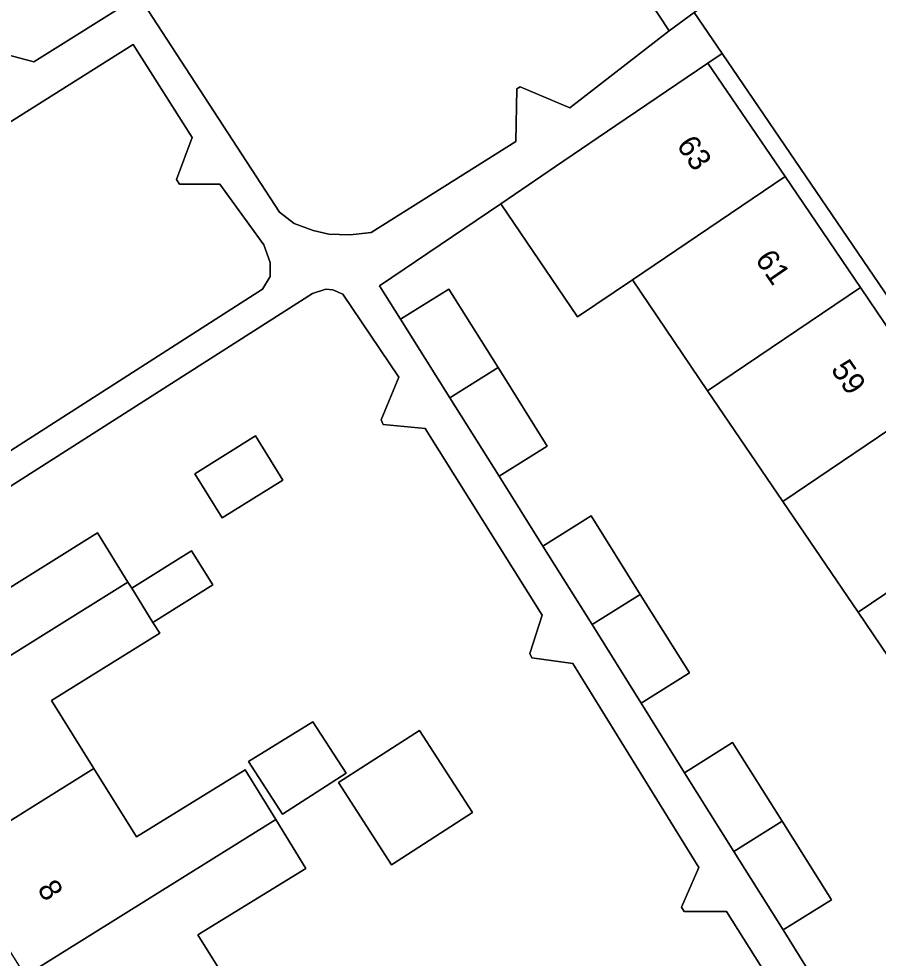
# Model space of a CAD drawing. Extents: x 159664 to 160323, y 385312 to 386115.
# Drawn here: x 159959.3 to 159997.86, y 385991.46 to 386033.62 of the extents above; entities that cross this region are included whole.
import ezdxf

# ---------------------------------------------------------------- set-up
doc = ezdxf.new("R2010")
doc.units = 0
for name, color, linetype in [('IMGEO_Erf', 7, 'Continuous'), ('IMGEO_Pand', 7, 'Continuous'), ('IMGEO_Pand_nummerreeks', 7, 'Continuous'), ('IMGEO_Voetpad_open', 7, 'Continuous')]:
    doc.layers.add(name, color=color, linetype=linetype)

msp = doc.modelspace()

# ---------------------------------------------------------------- linework, layer by layer
at = {"layer": 'IMGEO_Erf'}
for points in [[(159958.682, 386032.029), (159959.973, 386031.691), (159964.677, 386034.646), (159970.992, 386024.935), (159971.647, 386024.429), (159972.501, 386024.118), (159973.205, 386023.955), (159974.168, 386023.915), (159975.102, 386024.023), (159981.598, 386028.11), (159981.648, 386030.474), (159981.799, 386030.56), (159984.02, 386029.623), (159988.475, 386033.081), (159984.894, 386038.54)], [(159955.207, 386011.867), (159970.237, 386021.476), (159970.568, 386022.058), (159970.568, 386022.677), (159970.29, 386023.468), (159968.318, 386026.202), (159966.501, 386026.202), (159966.375, 386026.407), (159967.072, 386028.284), (159964.428, 386032.462), (159953.326, 386025.476)], [(160000, 386002.498), (159996.955, 386006.984), (159993.58, 386011.956), (159990.205, 386016.928), (159986.829, 386021.901), (159984.366, 386020.236), (159980.918, 386025.317), (159975.488, 386021.633), (159976.43, 386020.13), (159978.591, 386021.484), (159980.798, 386017.965), (159983.005, 386014.445), (159980.844, 386013.09), (159982.814, 386009.957), (159984.976, 386011.309), (159987.18, 386007.786), (159989.384, 386004.262), (159987.222, 386002.91), (159989.167, 385999.779), (159991.326, 386001.135), (159993.542, 385997.609), (159995.757, 385994.082), (159993.598, 385992.726), (159995.593, 385989.509)], [(159996.385, 385985.077), (159991.055, 385993.561), (159989.158, 385993.561), (159989.026, 385993.747), (159989.815, 385995.537), (159984.15, 386004.689), (159982.313, 386004.938), (159982.229, 386005.129), (159982.787, 386006.856), (159977.524, 386015.224), (159975.646, 386015.411), (159975.549, 386015.615), (159976.354, 386017.531), (159973.84, 386021.253), (159973.389, 386021.46), (159973.067, 386021.476), (159972.471, 386021.286), (159955.923, 386010.723)], [(159957.939, 386007.502), (159962.821, 386010.541), (159964.19, 386008.341), (159964.362, 386008.064), (159967.051, 386009.742), (159968.007, 386008.21), (159965.316, 386006.532), (159965.62, 386006.043), (159960.757, 386003.023), (159962.667, 385999.966), (159964.576, 385996.912), (159969.452, 385999.916), (159970.826, 385997.685), (159972.178, 385995.488), (159967.323, 385992.516), (159969.438, 385989.133)]]:
    msp.add_lwpolyline(points, dxfattribs=at)
for points in [[(159990.855, 386032.064), (159990.22, 386031.631), (159993.681, 386026.533), (159997.056, 386021.56), (160000, 386017.224), (160000.432, 386016.588), (160003.807, 386011.616), (160007.182, 386006.644), (160010.558, 386001.671), (160011.692, 386000), (160014.001, 385996.599), (160014.692, 385997.067), (160012.705, 386000), (160000, 386018.644)], [(159967.189, 386013.203), (159969.912, 386014.902), (159971.15, 386012.918), (159968.426, 386011.219)], [(159969.598, 386000.289), (159972.496, 386002.074), (159973.982, 385999.768), (159971.121, 385997.925)], [(159973.645, 385999.345), (159977.275, 386001.685), (159979.652, 385997.995), (159976.022, 385995.656)]]:
    msp.add_lwpolyline(points, close=True, dxfattribs=at)
at = {"layer": 'IMGEO_Pand'}
for points in [[(159989.762, 386043.276), (159987.622, 386041.962), (159986, 386044.539), (159983.858, 386043.194), (159982.613, 386042.411), (159982.429, 386042.296), (159982.503, 386042.183), (159984.894, 386038.54), (159988.475, 386033.081), (159989.606, 386033.897), (159993.737, 386036.877)], [(159990.22, 386031.631), (159986.084, 386028.823), (159983.377, 386026.986), (159980.918, 386025.317), (159984.366, 386020.236), (159986.829, 386021.901), (159993.681, 386026.533)], [(159986.829, 386021.901), (159990.205, 386016.928), (159997.056, 386021.56), (159993.681, 386026.533)], [(159980.798, 386017.965), (159978.591, 386021.484), (159976.43, 386020.13), (159978.637, 386016.61)], [(160000.432, 386016.588), (160000, 386017.224), (159997.056, 386021.56), (159990.205, 386016.928), (159993.58, 386011.956), (160000, 386016.297)], [(159978.637, 386016.61), (159980.844, 386013.09), (159983.005, 386014.445), (159980.798, 386017.965)], [(160003.807, 386011.616), (160000.432, 386016.588), (160000, 386016.297), (159993.58, 386011.956), (159996.955, 386006.984), (160000, 386009.043)], [(159967.189, 386013.203), (159968.426, 386011.219), (159971.15, 386012.918), (159969.912, 386014.902)], [(160000, 386009.043), (159996.955, 386006.984), (160000, 386002.498), (160000.33, 386002.012), (160007.182, 386006.644), (160003.807, 386011.616)], [(159987.18, 386007.786), (159984.976, 386011.309), (159982.814, 386009.957), (159985.018, 386006.434)], [(159964.19, 386008.341), (159962.821, 386010.541), (159957.939, 386007.502), (159955.923, 386010.723), (159949.555, 386006.728), (159949.821, 386006.275), (159949.594, 386005.29), (159950.528, 386003.789), (159951.525, 386003.566), (159952.935, 386001.32)], [(159964.362, 386008.064), (159965.316, 386006.532), (159968.007, 386008.21), (159967.051, 386009.742)], [(159960.757, 386003.023), (159965.62, 386006.043), (159965.316, 386006.532), (159964.362, 386008.064), (159964.19, 386008.341), (159952.935, 386001.32), (159954.439, 385998.919), (159954.201, 385997.911), (159955.134, 385996.42), (159956.127, 385996.189), (159956.266, 385995.972), (159962.667, 385999.966)], [(159985.018, 386006.434), (159987.222, 386002.91), (159989.384, 386004.262), (159987.18, 386007.786)], [(159969.598, 386000.289), (159971.121, 385997.925), (159973.982, 385999.768), (159972.496, 386002.074)], [(159973.645, 385999.345), (159976.022, 385995.656), (159979.652, 385997.995), (159977.275, 386001.685)], [(159993.542, 385997.609), (159991.326, 386001.135), (159989.167, 385999.779), (159991.382, 385996.252)], [(159970.826, 385997.685), (159969.452, 385999.916), (159964.576, 385996.912), (159962.667, 385999.966), (159956.266, 385995.972), (159956.439, 385995.695), (159956.22, 385994.679), (159957.143, 385993.192), (159958.126, 385992.973), (159959.575, 385990.666)], [(159972.178, 385995.488), (159970.826, 385997.685), (159959.575, 385990.666), (159960.763, 385988.77), (159960.483, 385987.566), (159962.29, 385984.673), (159969.438, 385989.133), (159967.323, 385992.516)], [(159991.382, 385996.252), (159993.598, 385992.726), (159995.757, 385994.082), (159993.542, 385997.609)]]:
    msp.add_lwpolyline(points, close=True, dxfattribs=at)
at = {"layer": 'IMGEO_Voetpad_open'}
for points in [[(160003.096, 386030.288), (160000.172, 386034.211), (160000, 386034.437), (159996.585, 386038.952), (159993.737, 386036.877), (159989.606, 386033.897), (159990.855, 386032.064), (160000, 386018.644), (160012.705, 386000), (160014.692, 385997.067), (160015.814, 385995.41), (160049.629, 385945.494), (160050.759, 385943.825), (160071.141, 385913.737), (160067.916, 385911.581), (160069.413, 385909.399), (160091.367, 385923.112)], [(159995.593, 385989.509), (159993.598, 385992.726), (159991.382, 385996.252), (159989.167, 385999.779), (159987.222, 386002.91), (159985.018, 386006.434), (159982.814, 386009.957), (159980.844, 386013.09), (159978.637, 386016.61), (159976.43, 386020.13), (159975.488, 386021.633), (159980.918, 386025.317), (159983.377, 386026.986), (159986.084, 386028.823), (159990.22, 386031.631), (159990.855, 386032.064), (159989.606, 386033.897), (159988.475, 386033.081), (159984.02, 386029.623), (159981.799, 386030.56), (159981.648, 386030.474), (159981.598, 386028.11), (159975.102, 386024.023), (159974.168, 386023.915), (159973.205, 386023.955), (159972.501, 386024.118), (159971.647, 386024.429), (159970.992, 386024.935), (159964.677, 386034.646), (159959.973, 386031.691), (159958.682, 386032.029)], [(159953.326, 386025.476), (159964.428, 386032.462), (159967.072, 386028.284), (159966.375, 386026.407), (159966.501, 386026.202), (159968.318, 386026.202), (159970.29, 386023.468), (159970.568, 386022.677), (159970.568, 386022.058), (159970.237, 386021.476), (159955.207, 386011.867)], [(159955.923, 386010.723), (159972.471, 386021.286), (159973.067, 386021.476), (159973.389, 386021.46), (159973.84, 386021.253), (159976.354, 386017.531), (159975.549, 386015.615), (159975.646, 386015.411), (159977.524, 386015.224), (159982.787, 386006.856), (159982.229, 386005.129), (159982.313, 386004.938), (159984.15, 386004.689), (159989.815, 385995.537), (159989.026, 385993.747), (159989.158, 385993.561), (159991.055, 385993.561), (159996.385, 385985.077)]]:
    msp.add_lwpolyline(points, dxfattribs=at)

# ---------------------------------------------------------------- texts
at = {"layer": 'IMGEO_Pand_nummerreeks'}
for s, rotation, p in [('63', 304.5377, (159988.781, 386027.937)), ('61', 304.5392, (159992.306, 386022.816)), ('59', 304.5392, (159995.703, 386017.88)), ('8', 301.9365, (159960.1, 385994.577))]:
    msp.add_text(s, height=1, rotation=rotation, dxfattribs=at).set_placement(p)

doc.saveas('drawing.dxf')
